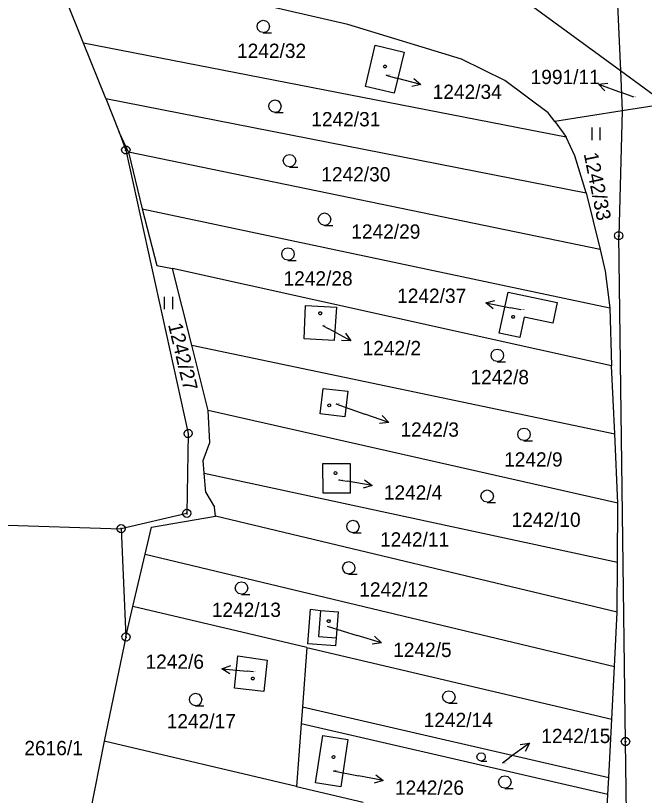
# Model space of a CAD drawing. Extents: x -806774 to -803680, y -1151731 to -1150053.
# Drawn here: x -803855.9 to -803781.2, y -1150605.2 to -1150512.4 of the extents above; entities that cross this region are included whole.
import ezdxf

# ---------------------------------------------------------------- set-up
doc = ezdxf.new("R2010")
doc.units = 0
for name, color, linetype in [('1', 7, 'Continuous'), ('12', 7, 'Continuous'), ('2', 7, 'Continuous'), ('3', 7, 'Continuous'), ('4', 7, 'Continuous'), ('5', 7, 'Continuous'), ('7', 7, 'Continuous'), ('8', 7, 'Continuous')]:
    doc.layers.add(name, color=color, linetype=linetype)

msp = doc.modelspace()

# ---------------------------------------------------------------- linework, layer by layer
at = {"layer": '1'}
for p, q in [((-803785.63, -1150481.77), (-803783.99, -1150518.9)), ((-803816.42, -1150513.42), (-803848.39, -1150506.03)), ((-803847.85, -1150515.64), (-803850.2, -1150509.77)), ((-803796.17, -1150509.97), (-803783.99, -1150518.9)), ((-803802.9, -1150517.53), (-803816.42, -1150513.42)), ((-803845.22, -1150522.21), (-803847.85, -1150515.64)), ((-803790.47, -1150526.82), (-803847.85, -1150515.64)), ((-803814.33, -1150520.81), (-803813.17, -1150515.89)), ((-803813.17, -1150515.89), (-803809.73, -1150516.73)), ((-803809.73, -1150516.73), (-803810.93, -1150521.61)), ((-803797.77, -1150520.07), (-803802.9, -1150517.53)), ((-803783.99, -1150518.9), (-803783.78, -1150523.7)), ((-803783.99, -1150518.9), (-803778.56, -1150522.88)), ((-803810.93, -1150521.61), (-803814.33, -1150520.81)), ((-803792.61, -1150523.92), (-803797.77, -1150520.07)), ((-803845.22, -1150522.21), (-803843.61, -1150526.23)), ((-803845.22, -1150522.21), (-803788.09, -1150533.46)), ((-803783.78, -1150523.7), (-803791.82, -1150524.96)), ((-803783.78, -1150523.7), (-803784.21, -1150538.56)), ((-803778.56, -1150522.88), (-803783.78, -1150523.7)), ((-803791.82, -1150524.96), (-803792.61, -1150523.92)), ((-803791.82, -1150524.96), (-803790.8, -1150526.31)), ((-803842.53, -1150528.6), (-803843.61, -1150526.23)), ((-803843.61, -1150526.23), (-803842.82, -1150528.36)), ((-803790.8, -1150526.31), (-803790.47, -1150526.82)), ((-803789.42, -1150529.05), (-803790.47, -1150526.82)), ((-803842.82, -1150528.36), (-803835.43, -1150562.1)), ((-803842.53, -1150528.6), (-803840.9, -1150535.36)), ((-803786.41, -1150540.21), (-803842.53, -1150528.6)), ((-803788.09, -1150533.46), (-803789.42, -1150529.05)), ((-803788.09, -1150533.46), (-803786.41, -1150540.21)), ((-803840.9, -1150535.36), (-803839.13, -1150542.09)), ((-803840.9, -1150535.36), (-803785.25, -1150547.15)), ((-803783.39, -1150598.76), (-803784.21, -1150538.56)), ((-803786.41, -1150540.21), (-803785.83, -1150542.76)), ((-803839.13, -1150542.09), (-803837.28, -1150542.44)), ((-803835, -1150551.58), (-803837.28, -1150542.44)), ((-803785.05, -1150554.04), (-803837.28, -1150542.44)), ((-803785.83, -1150542.76), (-803785.25, -1150547.15)), ((-803798.41, -1150550.14), (-803797.37, -1150545.27)), ((-803797.37, -1150545.27), (-803791.54, -1150546.52)), ((-803821.62, -1150550.84), (-803821.48, -1150546.84)), ((-803821.48, -1150546.84), (-803817.79, -1150547.07)), ((-803791.54, -1150546.52), (-803792.06, -1150548.97)), ((-803817.79, -1150547.07), (-803818.04, -1150551.04)), ((-803785.25, -1150547.15), (-803785.05, -1150554.04)), ((-803795.46, -1150548.26), (-803795.97, -1150550.65)), ((-803792.06, -1150548.97), (-803795.46, -1150548.26)), ((-803795.97, -1150550.65), (-803798.41, -1150550.14)), ((-803833.05, -1150559.37), (-803835, -1150551.58)), ((-803835, -1150551.58), (-803784.68, -1150562.14)), ((-803818.04, -1150551.04), (-803821.62, -1150550.84)), ((-803784.68, -1150562.14), (-803785.05, -1150554.04)), ((-803819.71, -1150559.76), (-803819.37, -1150556.72)), ((-803819.37, -1150556.72), (-803816.43, -1150557.05)), ((-803816.43, -1150557.05), (-803816.77, -1150560.09)), ((-803832.85, -1150563.17), (-803833.05, -1150559.37)), ((-803784.3, -1150570.37), (-803833.05, -1150559.37)), ((-803816.77, -1150560.09), (-803819.71, -1150559.76)), ((-803835.43, -1150562.1), (-803835.59, -1150571.61)), ((-803784.3, -1150570.37), (-803784.68, -1150562.14)), ((-803833.65, -1150565.3), (-803832.85, -1150563.17)), ((-803833.51, -1150566.82), (-803833.65, -1150565.3)), ((-803819.42, -1150565.67), (-803816.14, -1150565.67)), ((-803819.36, -1150569.18), (-803819.42, -1150565.67)), ((-803816.14, -1150565.67), (-803816.14, -1150569.2)), ((-803833.32, -1150569.13), (-803833.51, -1150566.82)), ((-803833.51, -1150566.82), (-803784.35, -1150577.41)), ((-803833.32, -1150569.13), (-803832.27, -1150570.87)), ((-803816.14, -1150569.2), (-803819.36, -1150569.18)), ((-803832.16, -1150571.92), (-803832.27, -1150570.87)), ((-803784.35, -1150577.41), (-803784.3, -1150570.37)), ((-803835.59, -1150571.61), (-803843.4, -1150573.43)), ((-803839.78, -1150573.24), (-803832.16, -1150571.92)), ((-803784.4, -1150583.36), (-803832.16, -1150571.92)), ((-803863.95, -1150572.75), (-803843.4, -1150573.43)), ((-803843.4, -1150573.43), (-803842.82, -1150586.3)), ((-803840.53, -1150576.43), (-803839.78, -1150573.24)), ((-803842, -1150582.69), (-803840.53, -1150576.43)), ((-803840.53, -1150576.43), (-803784.72, -1150589.83)), ((-803784.4, -1150583.36), (-803784.35, -1150577.41)), ((-803842.82, -1150586.3), (-803842, -1150582.69)), ((-803821.3, -1150587.56), (-803842, -1150582.69)), ((-803821.18, -1150587.12), (-803820.85, -1150583.01)), ((-803820.85, -1150583.01), (-803819.67, -1150583.14)), ((-803819.67, -1150583.14), (-803817.58, -1150583.32)), ((-803817.58, -1150583.32), (-803817.81, -1150586.41)), ((-803784.72, -1150589.83), (-803784.4, -1150583.36)), ((-803842.82, -1150586.3), (-803845.41, -1150598.72)), ((-803817.81, -1150586.41), (-803817.89, -1150587.37)), ((-803821.3, -1150587.56), (-803821.84, -1150594.63)), ((-803821.3, -1150587.56), (-803785.03, -1150596.09)), ((-803817.89, -1150587.37), (-803821.18, -1150587.12)), ((-803829.9, -1150592.41), (-803829.51, -1150588.55)), ((-803829.51, -1150588.55), (-803826.03, -1150589.06)), ((-803826.03, -1150589.06), (-803826.43, -1150592.8)), ((-803785.03, -1150596.09), (-803784.72, -1150589.83)), ((-803826.43, -1150592.8), (-803829.9, -1150592.41)), ((-803821.84, -1150594.63), (-803821.99, -1150596.64)), ((-803821.84, -1150594.63), (-803785.39, -1150603.02)), ((-803785.39, -1150603.02), (-803785.03, -1150596.09)), ((-803821.99, -1150596.64), (-803822.55, -1150604.1)), ((-803785.49, -1150605.04), (-803821.99, -1150596.64)), ((-803845.41, -1150598.72), (-803847.18, -1150607.67)), ((-803822.55, -1150604.1), (-803845.41, -1150598.72)), ((-803820.28, -1150603.67), (-803819.42, -1150598.04)), ((-803819.42, -1150598.04), (-803816.42, -1150598.5)), ((-803816.42, -1150598.5), (-803817.27, -1150604.14)), ((-803783.05, -1150622.92), (-803783.39, -1150598.76)), ((-803785.49, -1150605.04), (-803785.39, -1150603.02)), ((-803822.55, -1150604.1), (-803814.62, -1150605.97)), ((-803817.27, -1150604.14), (-803820.28, -1150603.67)), ((-803785.89, -1150612.72), (-803785.49, -1150605.04))]:
    msp.add_line(p, q, dxfattribs=at)
at = {"layer": '12'}
for p, q in [((-803814.33, -1150520.81), (-803813.17, -1150515.89)), ((-803813.17, -1150515.89), (-803809.73, -1150516.73)), ((-803809.73, -1150516.73), (-803810.93, -1150521.61)), ((-803810.93, -1150521.61), (-803814.33, -1150520.81)), ((-803798.41, -1150550.14), (-803797.37, -1150545.27)), ((-803797.37, -1150545.27), (-803791.54, -1150546.52)), ((-803821.62, -1150550.84), (-803821.48, -1150546.84)), ((-803821.48, -1150546.84), (-803817.79, -1150547.07)), ((-803791.54, -1150546.52), (-803792.06, -1150548.97)), ((-803817.79, -1150547.07), (-803818.04, -1150551.04)), ((-803795.46, -1150548.26), (-803795.97, -1150550.65)), ((-803792.06, -1150548.97), (-803795.46, -1150548.26)), ((-803795.97, -1150550.65), (-803798.41, -1150550.14)), ((-803818.04, -1150551.04), (-803821.62, -1150550.84)), ((-803819.71, -1150559.76), (-803819.37, -1150556.72)), ((-803819.37, -1150556.72), (-803816.43, -1150557.05)), ((-803816.43, -1150557.05), (-803816.77, -1150560.09)), ((-803816.77, -1150560.09), (-803819.71, -1150559.76)), ((-803819.42, -1150565.67), (-803816.14, -1150565.67)), ((-803819.36, -1150569.18), (-803819.42, -1150565.67)), ((-803816.14, -1150565.67), (-803816.14, -1150569.2)), ((-803816.14, -1150569.2), (-803819.36, -1150569.18)), ((-803819.67, -1150583.14), (-803819.92, -1150586.24)), ((-803819.67, -1150583.14), (-803817.58, -1150583.32)), ((-803817.58, -1150583.32), (-803817.81, -1150586.41)), ((-803819.92, -1150586.24), (-803817.81, -1150586.41)), ((-803829.9, -1150592.41), (-803829.51, -1150588.55)), ((-803829.51, -1150588.55), (-803826.03, -1150589.06)), ((-803826.03, -1150589.06), (-803826.43, -1150592.8)), ((-803826.43, -1150592.8), (-803829.9, -1150592.41)), ((-803820.28, -1150603.67), (-803819.42, -1150598.04)), ((-803819.42, -1150598.04), (-803816.42, -1150598.5)), ((-803816.42, -1150598.5), (-803817.27, -1150604.14)), ((-803817.27, -1150604.14), (-803820.28, -1150603.67))]:
    msp.add_line(p, q, dxfattribs=at)
at = {"layer": '3'}
for p, q in [((-803787.42, -1150525.69), (-803787.42, -1150527.19)), ((-803786.42, -1150527.19), (-803786.42, -1150525.69)), ((-803838.26, -1150545.81), (-803838.26, -1150547.31)), ((-803837.26, -1150547.31), (-803837.26, -1150545.81))]:
    msp.add_line(p, q, dxfattribs=at)
for points in [[(-803826.48, -1150514.39), (-803826.86, -1150514.29), (-803827.13, -1150514.02), (-803827.23, -1150513.65), (-803827.13, -1150513.28), (-803826.86, -1150513.01), (-803826.49, -1150512.91), (-803826.12, -1150513.01), (-803825.85, -1150513.28), (-803825.75, -1150513.66), (-803825.85, -1150514.04), (-803826.12, -1150514.31), (-803826.5, -1150514.41), (-803825.5, -1150514.41)], [(-803825.09, -1150523.88), (-803825.47, -1150523.78), (-803825.74, -1150523.51), (-803825.84, -1150523.14), (-803825.74, -1150522.77), (-803825.47, -1150522.5), (-803825.1, -1150522.4), (-803824.73, -1150522.5), (-803824.46, -1150522.77), (-803824.36, -1150523.15), (-803824.46, -1150523.53), (-803824.73, -1150523.8), (-803825.11, -1150523.9), (-803824.11, -1150523.9)], [(-803823.35, -1150530.36), (-803823.73, -1150530.26), (-803824, -1150529.99), (-803824.1, -1150529.62), (-803824, -1150529.25), (-803823.73, -1150528.98), (-803823.36, -1150528.88), (-803822.99, -1150528.98), (-803822.72, -1150529.25), (-803822.62, -1150529.63), (-803822.72, -1150530.01), (-803822.99, -1150530.28), (-803823.37, -1150530.38), (-803822.37, -1150530.38)], [(-803819.19, -1150537.32), (-803819.57, -1150537.22), (-803819.84, -1150536.95), (-803819.94, -1150536.58), (-803819.84, -1150536.21), (-803819.57, -1150535.94), (-803819.2, -1150535.84), (-803818.83, -1150535.94), (-803818.56, -1150536.21), (-803818.46, -1150536.59), (-803818.56, -1150536.97), (-803818.83, -1150537.24), (-803819.21, -1150537.34), (-803818.21, -1150537.34)], [(-803823.54, -1150541.47), (-803823.92, -1150541.37), (-803824.19, -1150541.1), (-803824.29, -1150540.73), (-803824.19, -1150540.36), (-803823.92, -1150540.09), (-803823.55, -1150539.99), (-803823.18, -1150540.09), (-803822.91, -1150540.36), (-803822.81, -1150540.74), (-803822.91, -1150541.12), (-803823.18, -1150541.39), (-803823.56, -1150541.49), (-803822.56, -1150541.49)], [(-803798.64, -1150553.53), (-803799.02, -1150553.43), (-803799.29, -1150553.16), (-803799.39, -1150552.79), (-803799.29, -1150552.42), (-803799.02, -1150552.15), (-803798.65, -1150552.05), (-803798.28, -1150552.15), (-803798.01, -1150552.42), (-803797.91, -1150552.8), (-803798.01, -1150553.18), (-803798.28, -1150553.45), (-803798.66, -1150553.55), (-803797.66, -1150553.55)], [(-803795.46, -1150562.93), (-803795.84, -1150562.83), (-803796.11, -1150562.56), (-803796.21, -1150562.19), (-803796.11, -1150561.82), (-803795.84, -1150561.55), (-803795.47, -1150561.45), (-803795.1, -1150561.55), (-803794.83, -1150561.82), (-803794.73, -1150562.2), (-803794.83, -1150562.58), (-803795.1, -1150562.85), (-803795.48, -1150562.95), (-803794.48, -1150562.95)], [(-803799.84, -1150570.28), (-803800.22, -1150570.18), (-803800.49, -1150569.91), (-803800.59, -1150569.54), (-803800.49, -1150569.17), (-803800.22, -1150568.9), (-803799.85, -1150568.8), (-803799.48, -1150568.9), (-803799.21, -1150569.17), (-803799.11, -1150569.55), (-803799.21, -1150569.93), (-803799.48, -1150570.2), (-803799.86, -1150570.3), (-803798.86, -1150570.3)], [(-803815.81, -1150573.9), (-803816.19, -1150573.8), (-803816.46, -1150573.53), (-803816.56, -1150573.16), (-803816.46, -1150572.79), (-803816.19, -1150572.52), (-803815.82, -1150572.42), (-803815.45, -1150572.52), (-803815.18, -1150572.79), (-803815.08, -1150573.17), (-803815.18, -1150573.55), (-803815.45, -1150573.82), (-803815.83, -1150573.92), (-803814.83, -1150573.92)], [(-803816.31, -1150578.81), (-803816.69, -1150578.71), (-803816.96, -1150578.44), (-803817.06, -1150578.07), (-803816.96, -1150577.7), (-803816.69, -1150577.43), (-803816.32, -1150577.33), (-803815.95, -1150577.43), (-803815.68, -1150577.7), (-803815.58, -1150578.08), (-803815.68, -1150578.46), (-803815.95, -1150578.73), (-803816.33, -1150578.83), (-803815.33, -1150578.83)], [(-803829.06, -1150581.22), (-803829.44, -1150581.12), (-803829.71, -1150580.85), (-803829.81, -1150580.48), (-803829.71, -1150580.11), (-803829.44, -1150579.84), (-803829.07, -1150579.74), (-803828.7, -1150579.84), (-803828.43, -1150580.11), (-803828.33, -1150580.49), (-803828.43, -1150580.87), (-803828.7, -1150581.14), (-803829.08, -1150581.24), (-803828.08, -1150581.24)], [(-803834.53, -1150594.48), (-803834.91, -1150594.38), (-803835.18, -1150594.11), (-803835.28, -1150593.74), (-803835.18, -1150593.37), (-803834.91, -1150593.1), (-803834.54, -1150593), (-803834.17, -1150593.1), (-803833.9, -1150593.37), (-803833.8, -1150593.75), (-803833.9, -1150594.13), (-803834.17, -1150594.4), (-803834.55, -1150594.5), (-803833.55, -1150594.5)], [(-803804.41, -1150594.18), (-803804.79, -1150594.08), (-803805.06, -1150593.81), (-803805.16, -1150593.44), (-803805.06, -1150593.07), (-803804.79, -1150592.8), (-803804.42, -1150592.7), (-803804.05, -1150592.8), (-803803.78, -1150593.07), (-803803.68, -1150593.45), (-803803.78, -1150593.83), (-803804.05, -1150594.1), (-803804.43, -1150594.2), (-803803.43, -1150594.2)], [(-803800.57, -1150601.07), (-803800.825, -1150601.003), (-803801.005, -1150600.822), (-803801.072, -1150600.574), (-803801.005, -1150600.326), (-803800.825, -1150600.145), (-803800.577, -1150600.078), (-803800.329, -1150600.145), (-803800.148, -1150600.326), (-803800.081, -1150600.581), (-803800.148, -1150600.836), (-803800.329, -1150601.016), (-803800.583, -1150601.083), (-803799.913, -1150601.083)], [(-803797.74, -1150604.3), (-803798.12, -1150604.2), (-803798.39, -1150603.93), (-803798.49, -1150603.56), (-803798.39, -1150603.19), (-803798.12, -1150602.92), (-803797.75, -1150602.82), (-803797.38, -1150602.92), (-803797.11, -1150603.19), (-803797.01, -1150603.57), (-803797.11, -1150603.95), (-803797.38, -1150604.22), (-803797.76, -1150604.32), (-803796.76, -1150604.32)]]:
    msp.add_lwpolyline(points, dxfattribs=at)
at = {"layer": '4'}
for p, q in [((-803819.67, -1150583.14), (-803819.92, -1150586.24)), ((-803819.92, -1150586.24), (-803817.81, -1150586.41))]:
    msp.add_line(p, q, dxfattribs=at)
at = {"layer": '5'}
for points in [[(-803812, -1150518.25), (-803811.9, -1150518.27), (-803811.85, -1150518.36), (-803811.83, -1150518.42), (-803811.85, -1150518.51), (-803811.93, -1150518.58), (-803812, -1150518.59), (-803812.09, -1150518.56), (-803812.15, -1150518.5), (-803812.17, -1150518.42), (-803812.15, -1150518.33), (-803812.07, -1150518.26)], [(-803819.673, -1150547.624), (-803819.58, -1150547.665), (-803819.551, -1150547.764), (-803819.544, -1150547.827), (-803819.583, -1150547.911), (-803819.677, -1150547.961), (-803819.747, -1150547.956), (-803819.828, -1150547.907), (-803819.874, -1150547.835), (-803819.876, -1150547.753), (-803819.837, -1150547.669), (-803819.743, -1150547.619)], [(-803796.929, -1150548.194), (-803796.9, -1150548.096), (-803796.806, -1150548.055), (-803796.744, -1150548.041), (-803796.656, -1150548.069), (-803796.594, -1150548.155), (-803796.591, -1150548.226), (-803796.629, -1150548.313), (-803796.694, -1150548.367), (-803796.776, -1150548.379), (-803796.864, -1150548.351), (-803796.926, -1150548.265)], [(-803818.809, -1150558.724), (-803818.78, -1150558.626), (-803818.686, -1150558.585), (-803818.624, -1150558.571), (-803818.536, -1150558.599), (-803818.474, -1150558.685), (-803818.471, -1150558.756), (-803818.509, -1150558.843), (-803818.574, -1150558.897), (-803818.656, -1150558.909), (-803818.744, -1150558.881), (-803818.806, -1150558.795)], [(-803817.863, -1150566.634), (-803817.77, -1150566.675), (-803817.741, -1150566.774), (-803817.734, -1150566.837), (-803817.773, -1150566.921), (-803817.867, -1150566.971), (-803817.937, -1150566.966), (-803818.018, -1150566.917), (-803818.064, -1150566.845), (-803818.066, -1150566.763), (-803818.027, -1150566.679), (-803817.933, -1150566.629)], [(-803818.879, -1150584.404), (-803818.85, -1150584.306), (-803818.756, -1150584.265), (-803818.694, -1150584.251), (-803818.606, -1150584.279), (-803818.544, -1150584.365), (-803818.541, -1150584.436), (-803818.579, -1150584.523), (-803818.644, -1150584.577), (-803818.726, -1150584.589), (-803818.814, -1150584.561), (-803818.876, -1150584.475)], [(-803827.889, -1150591.234), (-803827.86, -1150591.136), (-803827.766, -1150591.095), (-803827.704, -1150591.081), (-803827.616, -1150591.109), (-803827.554, -1150591.195), (-803827.551, -1150591.266), (-803827.589, -1150591.353), (-803827.654, -1150591.407), (-803827.736, -1150591.419), (-803827.824, -1150591.391), (-803827.886, -1150591.305)], [(-803818.299, -1150600.574), (-803818.27, -1150600.476), (-803818.176, -1150600.435), (-803818.114, -1150600.421), (-803818.026, -1150600.449), (-803817.964, -1150600.535), (-803817.961, -1150600.606), (-803817.999, -1150600.693), (-803818.064, -1150600.747), (-803818.146, -1150600.759), (-803818.234, -1150600.731), (-803818.296, -1150600.645)]]:
    msp.add_lwpolyline(points, close=True, dxfattribs=at)
at = {"layer": '7'}
for p, q in [((-803811.89, -1150519.45), (-803810.63, -1150519.79)), ((-803807.735, -1150520.577), (-803810.63, -1150519.79)), ((-803786.609, -1150520.507), (-803783.8, -1150521.56)), ((-803782.43, -1150522.08), (-803783.8, -1150521.56)), ((-803800.012, -1150546.553), (-803797.07, -1150547.14)), ((-803795.85, -1150547.38), (-803797.07, -1150547.14)), ((-803819.45, -1150549.23), (-803818.7, -1150549.64)), ((-803816.064, -1150551.071), (-803818.7, -1150549.64)), ((-803817.86, -1150558.57), (-803814.39, -1150559.78)), ((-803811.558, -1150560.77), (-803814.39, -1150559.78)), ((-803817.52, -1150567.6), (-803816.5, -1150567.77)), ((-803813.54, -1150568.261), (-803816.5, -1150567.77)), ((-803818.9, -1150585), (-803815.3, -1150586.11)), ((-803812.433, -1150586.992), (-803815.3, -1150586.11)), ((-803831.406, -1150590.093), (-803828.42, -1150590.38)), ((-803827.66, -1150590.45), (-803828.42, -1150590.38)), ((-803794.811, -1150598.926), (-803797.23, -1150600.7)), ((-803798.04, -1150601.3), (-803797.23, -1150600.7)), ((-803818.17, -1150602.25), (-803815.17, -1150602.82)), ((-803812.223, -1150603.379), (-803815.17, -1150602.82))]:
    msp.add_line(p, q, dxfattribs=at)
for points in [[(-803808.569, -1150519.832), (-803807.735, -1150520.577), (-803808.831, -1150520.797)], [(-803785.848, -1150521.326), (-803786.609, -1150520.507), (-803785.497, -1150520.39)], [(-803799.129, -1150547.239), (-803800.012, -1150546.553), (-803798.934, -1150546.259)], [(-803816.704, -1150550.155), (-803816.064, -1150551.071), (-803817.181, -1150551.034)], [(-803812.337, -1150559.968), (-803811.558, -1150560.77), (-803812.667, -1150560.912)], [(-803814.445, -1150567.604), (-803813.54, -1150568.261), (-803814.609, -1150568.591)], [(-803813.241, -1150586.22), (-803812.433, -1150586.992), (-803813.535, -1150587.176)], [(-803830.459, -1150590.686), (-803831.406, -1150590.093), (-803830.363, -1150589.691)], [(-803795.913, -1150599.114), (-803794.811, -1150598.926), (-803795.321, -1150599.921)], [(-803813.112, -1150602.701), (-803812.223, -1150603.379), (-803813.298, -1150603.684)]]:
    msp.add_lwpolyline(points, dxfattribs=at)
at = {"layer": '8'}
for p, q in [((-803842.94, -1150528.36), (-803842.7, -1150528.36)), ((-803784.33, -1150538.56), (-803784.09, -1150538.56)), ((-803835.456, -1150561.983), (-803835.404, -1150562.217)), ((-803835.616, -1150571.493), (-803835.564, -1150571.727)), ((-803843.426, -1150573.313), (-803843.374, -1150573.547)), ((-803842.846, -1150586.183), (-803842.794, -1150586.417)), ((-803783.51, -1150598.76), (-803783.27, -1150598.76))]:
    msp.add_line(p, q, dxfattribs=at)
for points in [[(-803842.67, -1150527.88), (-803842.42, -1150528.06), (-803842.32, -1150528.35), (-803842.42, -1150528.64), (-803842.67, -1150528.82), (-803842.98, -1150528.82), (-803843.23, -1150528.64), (-803843.33, -1150528.35), (-803843.23, -1150528.06), (-803842.98, -1150527.88)], [(-803784.06, -1150538.08), (-803783.81, -1150538.26), (-803783.71, -1150538.55), (-803783.81, -1150538.84), (-803784.06, -1150539.02), (-803784.37, -1150539.02), (-803784.62, -1150538.84), (-803784.72, -1150538.55), (-803784.62, -1150538.26), (-803784.37, -1150538.08)], [(-803834.929, -1150562.142), (-803835.05, -1150562.425), (-803835.311, -1150562.586), (-803835.616, -1150562.551), (-803835.846, -1150562.347), (-803835.914, -1150562.044), (-803835.793, -1150561.761), (-803835.531, -1150561.6), (-803835.227, -1150561.634), (-803834.996, -1150561.839)], [(-803835.089, -1150571.652), (-803835.21, -1150571.935), (-803835.471, -1150572.096), (-803835.776, -1150572.061), (-803836.006, -1150571.857), (-803836.074, -1150571.554), (-803835.953, -1150571.271), (-803835.691, -1150571.11), (-803835.387, -1150571.144), (-803835.156, -1150571.349)], [(-803842.899, -1150573.472), (-803843.02, -1150573.755), (-803843.281, -1150573.916), (-803843.586, -1150573.881), (-803843.816, -1150573.677), (-803843.884, -1150573.374), (-803843.763, -1150573.091), (-803843.501, -1150572.93), (-803843.197, -1150572.964), (-803842.966, -1150573.169)], [(-803842.319, -1150586.342), (-803842.44, -1150586.625), (-803842.701, -1150586.786), (-803843.006, -1150586.751), (-803843.236, -1150586.547), (-803843.304, -1150586.244), (-803843.183, -1150585.961), (-803842.921, -1150585.8), (-803842.617, -1150585.834), (-803842.386, -1150586.039)], [(-803783.24, -1150598.28), (-803782.99, -1150598.46), (-803782.89, -1150598.75), (-803782.99, -1150599.04), (-803783.24, -1150599.22), (-803783.55, -1150599.22), (-803783.8, -1150599.04), (-803783.9, -1150598.75), (-803783.8, -1150598.46), (-803783.55, -1150598.28)]]:
    msp.add_lwpolyline(points, close=True, dxfattribs=at)

# ---------------------------------------------------------------- texts
at = {"layer": '2'}
for s, height, p in [('1242/32', 1.7, (-803829.607, -1150517.4)), ('1242/34', 0.1, (-803811.867, -1150519.45)), ('1991/11', 0.1, (-803782.631, -1150522.08)), ('1242/31', 1.7, (-803820.777, -1150525.54)), ('1242/30', 1.7, (-803819.587, -1150532.09)), ('1242/29', 1.7, (-803816.017, -1150538.91)), ('1242/28', 1.7, (-803824.077, -1150544.48)), ('1242/37', 0.1, (-803795.827, -1150547.38)), ('1242/2', 0.1, (-803819.427, -1150549.23)), ('1242/8', 1.7, (-803801.837, -1150556.23)), ('1242/3', 0.1, (-803817.837, -1150558.57)), ('1242/9', 1.7, (-803797.837, -1150566.03)), ('1242/4', 0.1, (-803817.497, -1150567.6)), ('1242/10', 1.7, (-803796.957, -1150573.2)), ('1242/11', 1.7, (-803812.597, -1150575.55)), ('1242/12', 1.7, (-803815.067, -1150581.5)), ('1242/13', 1.7, (-803832.607, -1150583.92)), ('1242/5', 0.1, (-803818.877, -1150585)), ('1242/6', 0.1, (-803827.637, -1150590.45)), ('1242/17', 1.7, (-803837.967, -1150597.18)), ('1242/14', 1.7, (-803807.407, -1150597.03)), ('2616/1', 1.7, (-803854.903, -1150600.37)), ('1242/26', 0.1, (-803818.147, -1150602.25))]:
    msp.add_text(s, height=height, dxfattribs=at).set_placement(p)
for s, height, rotation, p in [('1242/33', 1.7, 281.43687, (-803788.382, -1150528.815)), ('1242/27', 1.7, 283.49952, (-803837.818, -1150549.142)), ('1242/15', 0.1, 347.38431, (-803798.017, -1150601.305))]:
    msp.add_text(s, height=height, rotation=rotation, dxfattribs=at).set_placement(p)
at = {"layer": '7'}
for s, p in [('1991/11', (-803794.687, -1150520.51)), ('1242/34', (-803806.337, -1150522.28)), ('1242/37', (-803810.564, -1150546.55)), ('1242/2', (-803814.667, -1150552.77)), ('1242/3', (-803810.167, -1150562.47)), ('1242/4', (-803812.147, -1150569.96)), ('1242/5', (-803811.037, -1150588.69)), ('1242/6', (-803840.491, -1150590.09)), ('1242/15', (-803793.417, -1150598.93)), ('1242/26', (-803810.827, -1150605.08))]:
    msp.add_text(s, height=1.7, dxfattribs=at).set_placement(p)

doc.saveas('drawing.dxf')
